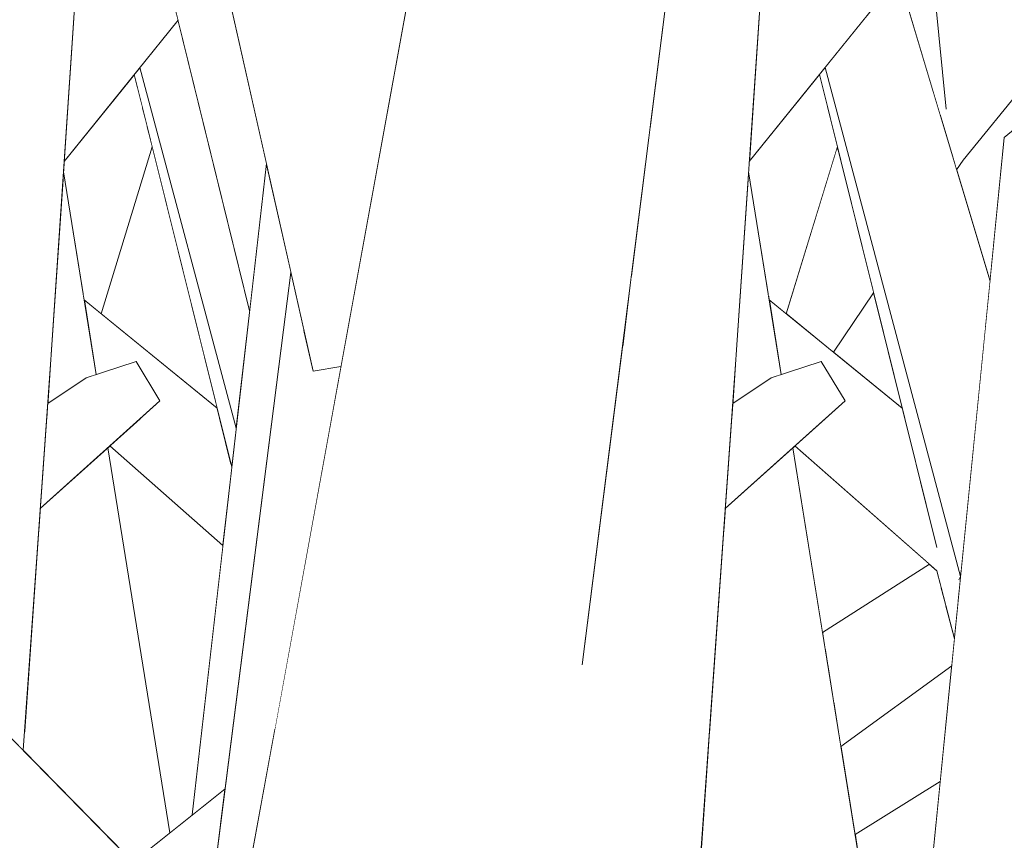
# Model space of a CAD drawing. Extents: x -289599 to -184549, y 66678 to 295474.
# Tile 478 of 656: x -250657 to -250590, y 71726 to 71781. Entities that reach past the tile are written whole.
import ezdxf

# ---------------------------------------------------------------- set-up
doc = ezdxf.new("R2010")
doc.units = 0
doc.header["$MEASUREMENT"] = 0
doc.linetypes.add('Wipeout_Contour', pattern=[1000, 0, -1000])
doc.layers.add('arch drzewa', color=8, linetype='Continuous')
doc.layers.add('Model drzwi', color=8, linetype='Continuous')
doc.layers.add('arch drzewa_Nr_Pióra__4', color=8, linetype='Continuous', lineweight=9)

msp = doc.modelspace()

# ---------------------------------------------------------------- wipeouts: each hides what was drawn before it
at = {"color": 254, "linetype": 'Wipeout_Contour', "lineweight": 0, "ltscale": 1278043.121115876}
msp.add_wipeout([(-250593.992, 71744.264), (-250595.03, 71744.013), (-250593.594, 71741.912), (-250593.444, 71743.421), (-250593.541, 71743.402)], dxfattribs=at).dxf.layer = 'arch drzewa'
at = {"color": 254, "linetype": 'Wipeout_Contour', "lineweight": 0, "ltscale": 2044876.740542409}
msp.add_wipeout([(-250593.693, 71771.093), (-250591.437, 71763.567), (-250590.471, 71773.265), (-250581.025, 71781.219), (-250578.743, 71781.645), (-250571.04, 71784.445), (-250572.052, 71797.794), (-250593.259, 71771.735)], dxfattribs=at).dxf.layer = 'Model drzwi'
at = {"color": 254, "linetype": 'Wipeout_Contour', "lineweight": 0, "ltscale": 766996.709269}
msp.add_wipeout([(-250651.469, 71761.376), (-250643.63, 71754.998), (-250648.007, 71772.645)], dxfattribs=at).dxf.layer = 'Model drzwi'
at = {"color": 254, "linetype": 'Wipeout_Contour', "lineweight": 0, "ltscale": 766855.716519}
msp.add_wipeout([(-250599.302, 71762.794), (-250602.016, 71758.779), (-250597.368, 71754.998)], dxfattribs=at).dxf.layer = 'Model drzwi'
at = {"color": 254, "linetype": 'Wipeout_Contour', "lineweight": 0, "ltscale": 1278292.405681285}
msp.add_wipeout([(-250650.874, 71752.444), (-250651.01, 71752.321), (-250646.83, 71726.303), (-250645.312, 71727.515), (-250643.24, 71745.727)], dxfattribs=at).dxf.layer = 'Model drzwi'
at = {"color": 254, "linetype": 'Wipeout_Contour', "lineweight": 0, "ltscale": 1022468.118280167}
msp.add_wipeout([(-250604.612, 71752.444), (-250604.748, 71752.321), (-250602.744, 71739.844), (-250595.527, 71744.45)], dxfattribs=at).dxf.layer = 'Model drzwi'
at = {"color": 254, "linetype": 'Wipeout_Contour', "lineweight": 0, "ltscale": 1022433.156071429}
msp.add_wipeout([(-250594.025, 71737.586), (-250601.507, 71732.146), (-250600.552, 71726.197), (-250594.802, 71729.779)], dxfattribs=at).dxf.layer = 'Model drzwi'

# ---------------------------------------------------------------- next in the draw order: wipeouts: each hides what was drawn before it
at = {"color": 254, "linetype": 'Wipeout_Contour', "lineweight": 0, "ltscale": 1278278.80977905}
msp.add_wipeout([(-250640.305, 71771.516), (-250645.312, 71727.515), (-250643.097, 71729.284), (-250639.149, 71760.285), (-250638.647, 71764.151)], dxfattribs=at).dxf.layer = 'arch drzewa'
at = {"color": 254, "linetype": 'Wipeout_Contour', "lineweight": 0, "ltscale": 1789338.41309891}
msp.add_wipeout([(-250606.352, 71762.307), (-250605.542, 71757.261), (-250602.846, 71758.138), (-250601.226, 71755.486), (-250602.533, 71754.312), (-250596.425, 71751.196), (-250597.368, 71754.998)], dxfattribs=at).dxf.layer = 'arch drzewa'
at = {"color": 254, "linetype": 'Wipeout_Contour', "lineweight": 0, "ltscale": 766824.663242}
msp.add_wipeout([(-250595.03, 71744.013), (-250593.844, 71739.404), (-250593.594, 71741.912)], dxfattribs=at).dxf.layer = 'arch drzewa'

# ---------------------------------------------------------------- next in the draw order: wipeouts: each hides what was drawn before it
at = {"color": 254, "linetype": 'Wipeout_Contour', "lineweight": 0, "ltscale": 1022675.093238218}
msp.add_wipeout([(-250645.433, 71794.286), (-250651.349, 71801.858), (-250641.437, 71761.568), (-250640.305, 71771.516)], dxfattribs=at).dxf.layer = 'arch drzewa'
at = {"color": 254, "linetype": 'Wipeout_Contour', "lineweight": 0, "ltscale": 1022474.41096464}
msp.add_wipeout([(-250597.613, 71784.168), (-250599.79, 71781.467), (-250591.755, 71760.376), (-250591.437, 71763.567)], dxfattribs=at).dxf.layer = 'arch drzewa'
at = {"color": 254, "linetype": 'Wipeout_Contour', "lineweight": 0, "ltscale": 1022500.122969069}
msp.add_wipeout([(-250602.115, 71774.136), (-250605.38, 71761.517), (-250605.208, 71761.376), (-250601.746, 71772.645)], dxfattribs=at).dxf.layer = 'arch drzewa'
at = {"color": 254, "linetype": 'Wipeout_Contour', "lineweight": 0, "ltscale": 1533683.651074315}
msp.add_wipeout([(-250602.533, 71754.312), (-250604.612, 71752.444), (-250595.03, 71744.013), (-250593.992, 71744.264), (-250595.036, 71745.597), (-250596.425, 71751.196)], dxfattribs=at).dxf.layer = 'arch drzewa'

# ---------------------------------------------------------------- next in the draw order: wipeouts: each hides what was drawn before it
at = {"color": 254, "linetype": 'Wipeout_Contour', "lineweight": 0, "ltscale": 1278128.79351591}
msp.add_wipeout([(-250606.386, 71762.514), (-250606.352, 71762.307), (-250605.38, 71761.517), (-250602.115, 71774.136), (-250602.426, 71775.387)], dxfattribs=at).dxf.layer = 'arch drzewa'

# ---------------------------------------------------------------- next in the draw order: wipeouts: each hides what was drawn before it
at = {"color": 254, "linetype": 'Wipeout_Contour', "lineweight": 0, "ltscale": 1278134.727629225}
msp.add_wipeout([(-250604.584, 71775.52), (-250606.398, 71762.594), (-250606.386, 71762.514), (-250602.426, 71775.387), (-250602.959, 71777.536)], dxfattribs=at).dxf.layer = 'arch drzewa'

# ---------------------------------------------------------------- next in the draw order: wipeouts: each hides what was drawn before it
at = {"color": 254, "linetype": 'Wipeout_Contour', "lineweight": 0, "ltscale": 1022472.928569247}
msp.add_wipeout([(-250599.79, 71781.467), (-250602.577, 71778.01), (-250593.418, 71743.679), (-250591.755, 71760.376)], dxfattribs=at).dxf.layer = 'arch drzewa'
at = {"color": 254, "linetype": 'Wipeout_Contour', "lineweight": 0, "ltscale": 1022514.589554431}
msp.add_wipeout([(-250607.741, 71770.954), (-250606.398, 71762.594), (-250604.584, 71775.52), (-250607.693, 71771.663)], dxfattribs=at).dxf.layer = 'arch drzewa'

# ---------------------------------------------------------------- next in the draw order: wipeouts: each hides what was drawn before it
at = {"color": 254, "linetype": 'Wipeout_Contour', "lineweight": 0, "ltscale": 1789298.598484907}
msp.add_wipeout([(-250602.577, 71778.01), (-250602.959, 71777.536), (-250595.036, 71745.597), (-250593.992, 71744.264), (-250593.541, 71743.402), (-250593.424, 71743.619), (-250593.418, 71743.679)], dxfattribs=at).dxf.layer = 'arch drzewa'
at = {"color": 254, "linetype": 'Wipeout_Contour', "lineweight": 0, "ltscale": 1278130.687625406}
msp.add_wipeout([(-250608.602, 71758.271), (-250608.812, 71755.311), (-250606.208, 71757.045), (-250605.542, 71757.261), (-250607.741, 71770.954)], dxfattribs=at).dxf.layer = 'arch drzewa'
at = {"color": 254, "linetype": 'Wipeout_Contour', "lineweight": 0, "ltscale": 1022370.792608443}
msp.add_wipeout([(-250593.005, 71690.074), (-250585.988, 71691.446), (-250584.93, 71693.01), (-250587.305, 71770.664)], dxfattribs=at).dxf.layer = 'arch drzewa'

# ---------------------------------------------------------------- next in the draw order: wipeouts: each hides what was drawn before it
at = {"color": 254, "linetype": 'Wipeout_Contour', "lineweight": 0, "ltscale": 1022497.68296026}
msp.add_wipeout([(-250607.689, 71771.73), (-250607.693, 71771.663), (-250582.041, 71803.485), (-250587.705, 71805.285)], dxfattribs=at).dxf.layer = 'arch drzewa'
at = {"color": 254, "linetype": 'Wipeout_Contour', "lineweight": 0, "ltscale": 1278078.11605131}
msp.add_wipeout([(-250609.314, 71748.219), (-250609.402, 71746.975), (-250600.063, 71711.097), (-250598.611, 71714.115), (-250604.748, 71752.321)], dxfattribs=at).dxf.layer = 'arch drzewa'
at = {"color": 254, "linetype": 'Wipeout_Contour', "lineweight": 0, "ltscale": 766824.153514}
msp.add_wipeout([(-250593.541, 71743.402), (-250593.444, 71743.421), (-250593.424, 71743.619)], dxfattribs=at).dxf.layer = 'arch drzewa'

# ---------------------------------------------------------------- next in the draw order: wipeouts: each hides what was drawn before it
at = {"color": 254, "linetype": 'Wipeout_Contour', "lineweight": 0, "ltscale": 766884.025556}
msp.add_wipeout([(-250607.689, 71771.73), (-250587.705, 71805.285), (-250607.042, 71781.259)], dxfattribs=at).dxf.layer = 'arch drzewa'
at = {"color": 254, "linetype": 'Wipeout_Contour', "lineweight": 0, "ltscale": 1022454.860699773}
msp.add_wipeout([(-250609.402, 71746.975), (-250610.367, 71733.365), (-250605.644, 71699.5), (-250600.063, 71711.097)], dxfattribs=at).dxf.layer = 'arch drzewa'

# ---------------------------------------------------------------- next in the draw order: wipeouts: each hides what was drawn before it
at = {"color": 254, "linetype": 'Wipeout_Contour', "lineweight": 0, "ltscale": 766816.017289}
msp.add_wipeout([(-250593.005, 71690.074), (-250587.305, 71770.664), (-250590.471, 71773.265)], dxfattribs=at).dxf.layer = 'arch drzewa'
at = {"color": 254, "linetype": 'Wipeout_Contour', "lineweight": 0, "ltscale": 1022453.391451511}
msp.add_wipeout([(-250610.367, 71733.365), (-250610.465, 71731.986), (-250605.694, 71699.396), (-250605.644, 71699.5)], dxfattribs=at).dxf.layer = 'arch drzewa'

# ---------------------------------------------------------------- next in the draw order: wipeouts: each hides what was drawn before it
at = {"color": 254, "linetype": 'Wipeout_Contour', "lineweight": 0, "ltscale": 2044769.370797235}
msp.add_wipeout([(-250598.455, 71693.095), (-250596.477, 71691.998), (-250595.893, 71693.199), (-250594.103, 71694.303), (-250594.078, 71692.727), (-250593.921, 71690.581), (-250593.005, 71690.074), (-250590.471, 71773.265)], dxfattribs=at).dxf.layer = 'arch drzewa'
at = {"color": 254, "linetype": 'Wipeout_Contour', "lineweight": 0, "ltscale": 1022451.763268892}
msp.add_wipeout([(-250610.465, 71731.986), (-250610.93, 71725.411), (-250607.469, 71695.707), (-250605.694, 71699.396)], dxfattribs=at).dxf.layer = 'arch drzewa'

# ---------------------------------------------------------------- next in the draw order: linework, layer by layer
at = {"layer": 'arch drzewa_Nr_Pióra__4', "linetype": 'Continuous'}
for q in [(-250593.479, 71743.911), (-250593.543, 71743.399)]:
    msp.add_line((-250593.424, 71743.619), q, dxfattribs=at)

# ---------------------------------------------------------------- next in the draw order: wipeouts: each hides what was drawn before it
at = {"color": 254, "linetype": 'Wipeout_Contour', "lineweight": 0, "ltscale": 1022442.227907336}
msp.add_wipeout([(-250581.025, 71781.219), (-250590.471, 71773.265), (-250587.305, 71770.664), (-250586.224, 71771.722)], dxfattribs=at).dxf.layer = 'arch drzewa'
at = {"color": 254, "linetype": 'Wipeout_Contour', "lineweight": 0, "ltscale": 766850.603115}
msp.add_wipeout([(-250593.985, 71772.066), (-250593.693, 71771.093), (-250593.259, 71771.735)], dxfattribs=at).dxf.layer = 'arch drzewa'
at = {"color": 254, "linetype": 'Wipeout_Contour', "lineweight": 0, "ltscale": 1022474.072174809}
msp.add_wipeout([(-250614.456, 71675.671), (-250608.602, 71758.271), (-250615.364, 71759.11), (-250616.402, 71670.222)], dxfattribs=at).dxf.layer = 'arch drzewa'
at = {"color": 254, "linetype": 'Wipeout_Contour', "lineweight": 0, "ltscale": 1278048.196573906}
msp.add_wipeout([(-250601.982, 71735.1), (-250601.507, 71732.146), (-250594.025, 71737.586), (-250593.844, 71739.404), (-250594.426, 71741.668)], dxfattribs=at).dxf.layer = 'arch drzewa'
at = {"color": 254, "linetype": 'Wipeout_Contour', "lineweight": 0, "ltscale": 1022425.424125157}
msp.add_wipeout([(-250600.552, 71726.197), (-250599.763, 71721.283), (-250595.309, 71724.689), (-250594.802, 71729.779)], dxfattribs=at).dxf.layer = 'arch drzewa'

# ---------------------------------------------------------------- next in the draw order: linework, layer by layer
at = {"layer": 'arch drzewa_Nr_Pióra__4', "linetype": 'Continuous'}
msp.add_line((-250600.552, 71726.197), (-250594.802, 71729.779), dxfattribs=at)

# ---------------------------------------------------------------- next in the draw order: wipeouts: each hides what was drawn before it
at = {"color": 254, "linetype": 'Wipeout_Contour', "lineweight": 0, "ltscale": 766935.915489}
msp.add_wipeout([(-250608.602, 71758.271), (-250601.869, 71857.504), (-250608.577, 71858.236)], dxfattribs=at).dxf.layer = 'arch drzewa'
at = {"color": 254, "linetype": 'Wipeout_Contour', "lineweight": 0, "ltscale": 1022439.790875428}
msp.add_wipeout([(-250574.063, 71808.064), (-250593.259, 71771.735), (-250572.052, 71797.794), (-250572.787, 71807.488)], dxfattribs=at).dxf.layer = 'arch drzewa'
at = {"color": 254, "linetype": 'Wipeout_Contour', "lineweight": 0, "ltscale": 2300471.277877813}
msp.add_wipeout([(-250615.364, 71759.11), (-250623.008, 71642.939), (-250620.571, 71643.297), (-250618.643, 71648.529), (-250617.702, 71650.321), (-250618.21, 71654.481), (-250618.646, 71663.572), (-250617.387, 71667.044), (-250616.402, 71670.222)], dxfattribs=at).dxf.layer = 'arch drzewa'
at = {"color": 254, "linetype": 'Wipeout_Contour', "lineweight": 0, "ltscale": 1022445.548740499}
msp.add_wipeout([(-250594.737, 71742.876), (-250602.389, 71737.632), (-250601.982, 71735.1), (-250594.426, 71741.668)], dxfattribs=at).dxf.layer = 'arch drzewa'

# ---------------------------------------------------------------- next in the draw order: wipeouts: each hides what was drawn before it
at = {"color": 254, "linetype": 'Wipeout_Contour', "lineweight": 0, "ltscale": 1789319.670210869}
msp.add_wipeout([(-250595.314, 71784.334), (-250594.399, 71775.226), (-250594.622, 71775.047), (-250594.793, 71774.761), (-250593.985, 71772.066), (-250593.259, 71771.735), (-250574.063, 71808.064)], dxfattribs=at).dxf.layer = 'arch drzewa'
at = {"color": 254, "linetype": 'Wipeout_Contour', "lineweight": 0, "ltscale": 1278114.972805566}
msp.add_wipeout([(-250601.795, 71772.484), (-250605.208, 71761.376), (-250602.016, 71758.779), (-250599.302, 71762.794), (-250601.707, 71772.487)], dxfattribs=at).dxf.layer = 'arch drzewa'
at = {"color": 254, "linetype": 'Wipeout_Contour', "lineweight": 0, "ltscale": 1533783.804623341}
msp.add_wipeout([(-250625.963, 71741.24), (-250629.37, 71740.648), (-250623.008, 71642.939), (-250615.364, 71759.11), (-250616.259, 71759.169), (-250618.964, 71737.737)], dxfattribs=at).dxf.layer = 'arch drzewa'
at = {"color": 254, "linetype": 'Wipeout_Contour', "lineweight": 0, "ltscale": 1278058.802595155}
msp.add_wipeout([(-250595.158, 71744.126), (-250602.562, 71738.713), (-250602.389, 71737.632), (-250594.737, 71742.876), (-250595.03, 71744.013)], dxfattribs=at).dxf.layer = 'arch drzewa'

# ---------------------------------------------------------------- next in the draw order: linework, layer by layer
at = {"layer": 'arch drzewa_Nr_Pióra__4', "linetype": 'Continuous'}
for p, q in [((-250593.259, 71771.735), (-250572.052, 71797.794)), ((-250590.471, 71773.265), (-250581.025, 71781.219)), ((-250593.693, 71771.093), (-250593.259, 71771.735)), ((-250602.016, 71758.779), (-250599.302, 71762.794)), ((-250601.507, 71732.146), (-250594.025, 71737.586))]:
    msp.add_line(p, q, dxfattribs=at)

# ---------------------------------------------------------------- next in the draw order: wipeouts: each hides what was drawn before it
at = {"color": 254, "linetype": 'Wipeout_Contour', "lineweight": 0, "ltscale": 1533834.617165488}
msp.add_wipeout([(-250614.294, 71774.735), (-250615.364, 71759.11), (-250608.602, 71758.271), (-250608.577, 71858.236), (-250613.544, 71785.683), (-250613.221, 71783.233)], dxfattribs=at).dxf.layer = 'arch drzewa'
at = {"color": 254, "linetype": 'Wipeout_Contour', "lineweight": 0, "ltscale": 1022485.352820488}
msp.add_wipeout([(-250595.554, 71786.723), (-250596.729, 71785.265), (-250594.622, 71775.047), (-250594.399, 71775.226)], dxfattribs=at).dxf.layer = 'arch drzewa'
at = {"color": 254, "linetype": 'Wipeout_Contour', "lineweight": 0, "ltscale": 766874.520922}
msp.add_wipeout([(-250601.746, 71772.645), (-250601.795, 71772.485), (-250601.707, 71772.491)], dxfattribs=at).dxf.layer = 'arch drzewa'
at = {"color": 254, "linetype": 'Wipeout_Contour', "lineweight": 0, "ltscale": 1022450.896134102}
msp.add_wipeout([(-250595.527, 71744.45), (-250602.744, 71739.844), (-250602.562, 71738.713), (-250595.158, 71744.126)], dxfattribs=at).dxf.layer = 'arch drzewa'
at = {"color": 254, "linetype": 'Wipeout_Contour', "lineweight": 0, "ltscale": 1022513.121016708}
msp.add_wipeout([(-250632.394, 71741.488), (-250641.806, 71641.646), (-250623.008, 71642.939), (-250629.37, 71740.648)], dxfattribs=at).dxf.layer = 'arch drzewa'

# ---------------------------------------------------------------- next in the draw order: linework, layer by layer
at = {"layer": 'arch drzewa_Nr_Pióra__4', "linetype": 'Continuous'}
for p, q in [((-250598.455, 71693.095), (-250590.471, 71773.265)), ((-250602.744, 71739.844), (-250595.527, 71744.45)), ((-250593.844, 71739.404), (-250595.03, 71744.013))]:
    msp.add_line(p, q, dxfattribs=at)

# ---------------------------------------------------------------- next in the draw order: wipeouts: each hides what was drawn before it
at = {"color": 254, "linetype": 'Wipeout_Contour', "lineweight": 0, "ltscale": 1022486.597232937}
msp.add_wipeout([(-250597.613, 71784.168), (-250594.793, 71774.761), (-250594.622, 71775.047), (-250596.729, 71785.265)], dxfattribs=at).dxf.layer = 'arch drzewa'
at = {"color": 254, "linetype": 'Wipeout_Contour', "lineweight": 0, "ltscale": 766906.241545}
msp.add_wipeout([(-250614.294, 71774.735), (-250615.636, 71764.105), (-250615.364, 71759.11)], dxfattribs=at).dxf.layer = 'arch drzewa'
at = {"color": 254, "linetype": 'Wipeout_Contour', "lineweight": 0, "ltscale": 766875.055432}
msp.add_wipeout([(-250601.707, 71772.491), (-250601.829, 71772.482), (-250601.707, 71772.487)], dxfattribs=at).dxf.layer = 'arch drzewa'
at = {"color": 254, "linetype": 'Wipeout_Contour', "lineweight": 0, "ltscale": 1022489.746555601}
msp.add_wipeout([(-250609.202, 71749.799), (-250609.314, 71748.219), (-250601.226, 71755.486), (-250602.846, 71758.138)], dxfattribs=at).dxf.layer = 'arch drzewa'
at = {"color": 254, "linetype": 'Wipeout_Contour', "lineweight": 0, "ltscale": 766909.067454}
msp.add_wipeout([(-250641.806, 71641.646), (-250632.394, 71741.488), (-250640.243, 71711.451)], dxfattribs=at).dxf.layer = 'arch drzewa'

# ---------------------------------------------------------------- next in the draw order: linework, layer by layer
at = {"layer": 'arch drzewa_Nr_Pióra__4', "linetype": 'Continuous'}
for p, q in [((-250607.693, 71771.663), (-250582.041, 71803.485)), ((-250594.395, 71775.188), (-250595.554, 71786.723)), ((-250591.437, 71763.567), (-250597.613, 71784.168)), ((-250605.208, 71761.376), (-250601.746, 71772.645)), ((-250601.707, 71772.491), (-250601.795, 71772.485))]:
    msp.add_line(p, q, dxfattribs=at)

# ---------------------------------------------------------------- next in the draw order: wipeouts: each hides what was drawn before it
at = {"color": 254, "linetype": 'Wipeout_Contour', "lineweight": 0, "ltscale": 766903.65816}
msp.add_wipeout([(-250615.636, 71764.105), (-250616.259, 71759.169), (-250615.364, 71759.11)], dxfattribs=at).dxf.layer = 'arch drzewa'
at = {"color": 254, "linetype": 'Wipeout_Contour', "lineweight": 0, "ltscale": 1278266.851706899}
msp.add_wipeout([(-250639.756, 71733.179), (-250635.269, 71757.812), (-250637.148, 71757.494), (-250637.77, 71760.258), (-250639.149, 71760.285)], dxfattribs=at).dxf.layer = 'arch drzewa'
at = {"color": 254, "linetype": 'Wipeout_Contour', "lineweight": 0, "ltscale": 766871.634366}
msp.add_wipeout([(-250608.956, 71753.272), (-250609.202, 71749.799), (-250602.846, 71758.138)], dxfattribs=at).dxf.layer = 'arch drzewa'

# ---------------------------------------------------------------- next in the draw order: linework, layer by layer
at = {"layer": 'arch drzewa_Nr_Pióra__4', "linetype": 'Continuous'}
for p, q in [((-250598.611, 71714.115), (-250604.748, 71752.321)), ((-250595.03, 71744.013), (-250604.612, 71752.444))]:
    msp.add_line(p, q, dxfattribs=at)

# ---------------------------------------------------------------- next in the draw order: wipeouts: each hides what was drawn before it
at = {"color": 254, "linetype": 'Wipeout_Contour', "lineweight": 0, "ltscale": 1022563.55547749}
msp.add_wipeout([(-250613.221, 71783.233), (-250630.31, 71785.034), (-250625.963, 71741.24), (-250618.964, 71737.737)], dxfattribs=at).dxf.layer = 'arch drzewa'
at = {"color": 254, "linetype": 'Wipeout_Contour', "lineweight": 0, "ltscale": 3067673.834574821}
msp.add_wipeout([(-250653.233, 71649.695), (-250654.305, 71641.279), (-250641.806, 71641.646), (-250640.243, 71711.451), (-250640.792, 71709.744), (-250643.977, 71710.008), (-250639.756, 71733.179), (-250639.149, 71760.285), (-250649.311, 71680.491), (-250643.922, 71671.668), (-250646.168, 71667.969), (-250652.652, 71648.565)], dxfattribs=at).dxf.layer = 'arch drzewa'
at = {"color": 254, "linetype": 'Wipeout_Contour', "lineweight": 0, "ltscale": 1022497.025842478}
msp.add_wipeout([(-250608.873, 71754.448), (-250608.956, 71753.272), (-250602.846, 71758.138), (-250606.208, 71757.045)], dxfattribs=at).dxf.layer = 'arch drzewa'

# ---------------------------------------------------------------- next in the draw order: linework, layer by layer
at = {"layer": 'arch drzewa_Nr_Pióra__4', "linetype": 'Continuous'}
for p, q in [((-250608.602, 71758.271), (-250601.869, 71857.504)), ((-250618.974, 71737.663), (-250613.221, 71783.233)), ((-250593.424, 71743.619), (-250602.577, 71778.01)), ((-250595.034, 71745.59), (-250602.959, 71777.536)), ((-250601.226, 71755.486), (-250602.846, 71758.138))]:
    msp.add_line(p, q, dxfattribs=at)

# ---------------------------------------------------------------- next in the draw order: wipeouts: each hides what was drawn before it
at = {"color": 254, "linetype": 'Wipeout_Contour', "lineweight": 0, "ltscale": 766969.001548}
msp.add_wipeout([(-250638.647, 71764.151), (-250639.149, 71760.285), (-250637.77, 71760.258)], dxfattribs=at).dxf.layer = 'arch drzewa'
at = {"color": 254, "linetype": 'Wipeout_Contour', "lineweight": 0, "ltscale": 766876.073674}
msp.add_wipeout([(-250608.873, 71754.448), (-250606.208, 71757.045), (-250608.812, 71755.311)], dxfattribs=at).dxf.layer = 'arch drzewa'
at = {"color": 254, "linetype": 'Wipeout_Contour', "lineweight": 0, "ltscale": 1278356.023383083}
msp.add_wipeout([(-250670.058, 71745.439), (-250672.049, 71744.53), (-250671.698, 71738.763), (-250650.387, 71723.462), (-250649.303, 71724.328)], dxfattribs=at).dxf.layer = 'arch drzewa'

# ---------------------------------------------------------------- next in the draw order: linework, layer by layer
at = {"layer": 'arch drzewa_Nr_Pióra__4', "linetype": 'Continuous'}
for p, q in [((-250605.542, 71757.261), (-250607.741, 71770.954)), ((-250597.368, 71754.998), (-250606.352, 71762.307)), ((-250614.456, 71675.658), (-250608.602, 71758.271)), ((-250602.846, 71758.138), (-250606.208, 71757.045)), ((-250608.812, 71755.311), (-250606.208, 71757.045)), ((-250609.314, 71748.219), (-250601.226, 71755.486))]:
    msp.add_line(p, q, dxfattribs=at)

# ---------------------------------------------------------------- next in the draw order: wipeouts: each hides what was drawn before it
at = {"color": 254, "linetype": 'Wipeout_Contour', "lineweight": 0, "ltscale": 1789645.202142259}
msp.add_wipeout([(-250650.387, 71723.462), (-250671.698, 71738.763), (-250671.555, 71736.414), (-250654.985, 71719.525), (-250649.298, 71719.124), (-250652.89, 71720.362), (-250653.389, 71721.066)], dxfattribs=at).dxf.layer = 'arch drzewa'

# ---------------------------------------------------------------- next in the draw order: wipeouts: each hides what was drawn before it
at = {"color": 254, "linetype": 'Wipeout_Contour', "lineweight": 0, "ltscale": 1278267.971065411}
msp.add_wipeout([(-250653.389, 71721.066), (-250652.89, 71720.362), (-250647.978, 71719.528), (-250643.808, 71723.7), (-250643.097, 71729.284)], dxfattribs=at).dxf.layer = 'arch drzewa'

# ---------------------------------------------------------------- next in the draw order: wipeouts: each hides what was drawn before it
at = {"color": 254, "linetype": 'Wipeout_Contour', "lineweight": 0, "ltscale": 1789510.124807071}
msp.add_wipeout([(-250630.31, 71785.034), (-250643.977, 71710.008), (-250640.792, 71709.744), (-250640.243, 71711.451), (-250632.394, 71741.488), (-250629.37, 71740.648), (-250625.963, 71741.24)], dxfattribs=at).dxf.layer = 'arch drzewa'

# ---------------------------------------------------------------- next in the draw order: wipeouts: each hides what was drawn before it
at = {"color": 254, "linetype": 'Wipeout_Contour', "lineweight": 0, "ltscale": 1022651.972839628}
msp.add_wipeout([(-250631.351, 71804.231), (-250647.138, 71801.858), (-250631.161, 71780.364), (-250630.31, 71785.034)], dxfattribs=at).dxf.layer = 'arch drzewa'

# ---------------------------------------------------------------- next in the draw order: wipeouts: each hides what was drawn before it
at = {"color": 254, "linetype": 'Wipeout_Contour', "lineweight": 0, "ltscale": 1022638.59997918}
msp.add_wipeout([(-250631.161, 71780.364), (-250647.138, 71801.858), (-250637.148, 71757.494), (-250635.269, 71757.812)], dxfattribs=at).dxf.layer = 'arch drzewa'

# ---------------------------------------------------------------- next in the draw order: linework, layer by layer
at = {"layer": 'arch drzewa_Nr_Pióra__4', "linetype": 'Continuous'}
for p, q in [((-250639.149, 71760.285), (-250638.647, 71764.151)), ((-250635.269, 71757.812), (-250637.148, 71757.494))]:
    msp.add_line(p, q, dxfattribs=at)

# ---------------------------------------------------------------- next in the draw order: wipeouts: each hides what was drawn before it
at = {"color": 254, "linetype": 'Wipeout_Contour', "lineweight": 0, "ltscale": 1789646.298429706}
msp.add_wipeout([(-250643.63, 71754.998), (-250652.614, 71762.307), (-250651.803, 71757.261), (-250649.108, 71758.138), (-250647.488, 71755.486), (-250648.794, 71754.312), (-250642.686, 71751.196)], dxfattribs=at).dxf.layer = 'arch drzewa'

# ---------------------------------------------------------------- next in the draw order: wipeouts: each hides what was drawn before it
at = {"color": 254, "linetype": 'Wipeout_Contour', "lineweight": 0, "ltscale": 1022676.055161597}
msp.add_wipeout([(-250651.642, 71761.517), (-250651.469, 71761.376), (-250648.007, 71772.645), (-250648.377, 71774.136)], dxfattribs=at).dxf.layer = 'arch drzewa'
at = {"color": 254, "linetype": 'Wipeout_Contour', "lineweight": 0, "ltscale": 1278300.345453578}
msp.add_wipeout([(-250650.874, 71752.444), (-250643.24, 71745.727), (-250642.639, 71751.006), (-250642.686, 71751.196), (-250648.794, 71754.312)], dxfattribs=at).dxf.layer = 'arch drzewa'

# ---------------------------------------------------------------- next in the draw order: wipeouts: each hides what was drawn before it
at = {"color": 254, "linetype": 'Wipeout_Contour', "lineweight": 0, "ltscale": 1278348.708916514}
msp.add_wipeout([(-250652.647, 71762.514), (-250652.614, 71762.307), (-250651.642, 71761.517), (-250648.377, 71774.136), (-250648.688, 71775.387)], dxfattribs=at).dxf.layer = 'arch drzewa'

# ---------------------------------------------------------------- next in the draw order: wipeouts: each hides what was drawn before it
at = {"color": 254, "linetype": 'Wipeout_Contour', "lineweight": 0, "ltscale": 1278354.64205092}
msp.add_wipeout([(-250650.846, 71775.52), (-250652.66, 71762.594), (-250652.647, 71762.514), (-250648.688, 71775.387), (-250649.221, 71777.536)], dxfattribs=at).dxf.layer = 'arch drzewa'

# ---------------------------------------------------------------- next in the draw order: wipeouts: each hides what was drawn before it
at = {"color": 254, "linetype": 'Wipeout_Contour', "lineweight": 0, "ltscale": 1022658.281677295}
msp.add_wipeout([(-250648.838, 71778.01), (-250642.339, 71753.647), (-250641.437, 71761.568), (-250646.267, 71781.2)], dxfattribs=at).dxf.layer = 'arch drzewa'
at = {"color": 254, "linetype": 'Wipeout_Contour', "lineweight": 0, "ltscale": 1022690.521327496}
msp.add_wipeout([(-250653.955, 71771.663), (-250654.003, 71770.954), (-250652.66, 71762.594), (-250650.846, 71775.52)], dxfattribs=at).dxf.layer = 'arch drzewa'

# ---------------------------------------------------------------- next in the draw order: wipeouts: each hides what was drawn before it
at = {"color": 254, "linetype": 'Wipeout_Contour', "lineweight": 0, "ltscale": 1022657.591747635}
msp.add_wipeout([(-250648.838, 71778.01), (-250649.221, 71777.536), (-250642.639, 71751.006), (-250642.339, 71753.647)], dxfattribs=at).dxf.layer = 'arch drzewa'
at = {"color": 254, "linetype": 'Wipeout_Contour', "lineweight": 0, "ltscale": 1278350.605280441}
msp.add_wipeout([(-250654.863, 71758.271), (-250655.073, 71755.311), (-250652.47, 71757.045), (-250651.803, 71757.261), (-250654.003, 71770.954)], dxfattribs=at).dxf.layer = 'arch drzewa'

# ---------------------------------------------------------------- next in the draw order: linework, layer by layer
at = {"layer": 'arch drzewa_Nr_Pióra__4', "linetype": 'Continuous'}
for p, q in [((-250643.977, 71710.008), (-250630.31, 71785.034)), ((-250645.312, 71727.515), (-250640.305, 71771.516))]:
    msp.add_line(p, q, dxfattribs=at)

# ---------------------------------------------------------------- next in the draw order: wipeouts: each hides what was drawn before it
at = {"color": 254, "linetype": 'Wipeout_Contour', "lineweight": 0, "ltscale": 1022689.418601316}
msp.add_wipeout([(-250653.955, 71771.663), (-250646.267, 71781.2), (-250646.864, 71783.628), (-250653.95, 71771.73)], dxfattribs=at).dxf.layer = 'arch drzewa'
at = {"color": 254, "linetype": 'Wipeout_Contour', "lineweight": 0, "ltscale": 1533966.463122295}
msp.add_wipeout([(-250655.664, 71746.975), (-250649.937, 71724.973), (-250649.303, 71724.328), (-250646.83, 71726.303), (-250651.01, 71752.321), (-250655.576, 71748.219)], dxfattribs=at).dxf.layer = 'arch drzewa'

# ---------------------------------------------------------------- next in the draw order: wipeouts: each hides what was drawn before it
at = {"color": 254, "linetype": 'Wipeout_Contour', "lineweight": 0, "ltscale": 1022695.619010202}
msp.add_wipeout([(-250653.95, 71771.73), (-250646.864, 71783.628), (-250647.925, 71787.941), (-250653.304, 71781.259)], dxfattribs=at).dxf.layer = 'arch drzewa'
at = {"color": 254, "linetype": 'Wipeout_Contour', "lineweight": 0, "ltscale": 1022652.261365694}
msp.add_wipeout([(-250655.664, 71746.975), (-250656.628, 71733.365), (-250656.371, 71731.517), (-250649.937, 71724.973)], dxfattribs=at).dxf.layer = 'arch drzewa'

# ---------------------------------------------------------------- next in the draw order: linework, layer by layer
at = {"layer": 'arch drzewa_Nr_Pióra__4', "linetype": 'Continuous'}
for p, q in [((-250641.437, 71761.568), (-250651.349, 71801.858)), ((-250637.148, 71757.494), (-250647.138, 71801.858)), ((-250653.407, 71721.051), (-250643.097, 71729.284))]:
    msp.add_line(p, q, dxfattribs=at)

# ---------------------------------------------------------------- next in the draw order: wipeouts: each hides what was drawn before it
at = {"color": 254, "linetype": 'Wipeout_Contour', "lineweight": 0, "ltscale": 1022657.261452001}
msp.add_wipeout([(-250656.628, 71733.365), (-250656.726, 71731.986), (-250656.708, 71731.86), (-250656.371, 71731.517)], dxfattribs=at).dxf.layer = 'arch drzewa'

# ---------------------------------------------------------------- next in the draw order: wipeouts: each hides what was drawn before it
at = {"color": 254, "linetype": 'Wipeout_Contour', "lineweight": 0, "ltscale": 766993.327081}
msp.add_wipeout([(-250656.733, 71731.886), (-250656.708, 71731.86), (-250656.726, 71731.986)], dxfattribs=at).dxf.layer = 'arch drzewa'

# ---------------------------------------------------------------- next in the draw order: wipeouts: each hides what was drawn before it
at = {"color": 254, "linetype": 'Wipeout_Contour', "lineweight": 0, "ltscale": 1022684.017607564}
msp.add_wipeout([(-250661.882, 71737.123), (-250656.733, 71731.886), (-250654.863, 71758.271), (-250661.625, 71759.11)], dxfattribs=at).dxf.layer = 'arch drzewa'

# ---------------------------------------------------------------- next in the draw order: linework, layer by layer
at = {"layer": 'arch drzewa_Nr_Pióra__4', "linetype": 'Continuous'}
msp.add_line((-250649.303, 71724.328), (-250670.069, 71745.45), dxfattribs=at)

# ---------------------------------------------------------------- next in the draw order: wipeouts: each hides what was drawn before it
at = {"color": 254, "linetype": 'Wipeout_Contour', "lineweight": 0, "ltscale": 767041.149748}
msp.add_wipeout([(-250654.863, 71758.271), (-250651.793, 71803.529), (-250654.849, 71815.046)], dxfattribs=at).dxf.layer = 'arch drzewa'

# ---------------------------------------------------------------- next in the draw order: linework, layer by layer
at = {"layer": 'arch drzewa_Nr_Pióra__4', "linetype": 'Continuous'}
for p, q in [((-250653.955, 71771.663), (-250646.267, 71781.2)), ((-250651.469, 71761.376), (-250648.007, 71772.645))]:
    msp.add_line(p, q, dxfattribs=at)

# ---------------------------------------------------------------- next in the draw order: wipeouts: each hides what was drawn before it
at = {"color": 254, "linetype": 'Wipeout_Contour', "lineweight": 0, "ltscale": 1789778.994136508}
msp.add_wipeout([(-250661.625, 71759.11), (-250654.863, 71758.271), (-250654.849, 71815.046), (-250657.191, 71823.871), (-250659.806, 71785.683), (-250659.483, 71783.233), (-250660.556, 71774.735)], dxfattribs=at).dxf.layer = 'arch drzewa'

# ---------------------------------------------------------------- next in the draw order: wipeouts: each hides what was drawn before it
at = {"color": 254, "linetype": 'Wipeout_Contour', "lineweight": 0, "ltscale": 1022665.681979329}
msp.add_wipeout([(-250655.464, 71749.799), (-250655.576, 71748.219), (-250647.488, 71755.486), (-250649.108, 71758.138)], dxfattribs=at).dxf.layer = 'arch drzewa'

# ---------------------------------------------------------------- next in the draw order: wipeouts: each hides what was drawn before it
at = {"color": 254, "linetype": 'Wipeout_Contour', "lineweight": 0, "ltscale": 767003.585867}
msp.add_wipeout([(-250655.218, 71753.272), (-250655.464, 71749.799), (-250649.108, 71758.138)], dxfattribs=at).dxf.layer = 'arch drzewa'

# ---------------------------------------------------------------- next in the draw order: linework, layer by layer
at = {"layer": 'arch drzewa_Nr_Pióra__4', "linetype": 'Continuous'}
for p, q in [((-250646.83, 71726.303), (-250651.01, 71752.321)), ((-250643.24, 71745.727), (-250650.874, 71752.444))]:
    msp.add_line(p, q, dxfattribs=at)

# ---------------------------------------------------------------- next in the draw order: wipeouts: each hides what was drawn before it
at = {"color": 254, "linetype": 'Wipeout_Contour', "lineweight": 0, "ltscale": 1022672.960727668}
msp.add_wipeout([(-250655.134, 71754.448), (-250655.218, 71753.272), (-250649.108, 71758.138), (-250652.47, 71757.045)], dxfattribs=at).dxf.layer = 'arch drzewa'

# ---------------------------------------------------------------- next in the draw order: linework, layer by layer
at = {"layer": 'arch drzewa_Nr_Pióra__4', "linetype": 'Continuous'}
for p, q in [((-250654.863, 71758.271), (-250651.793, 71803.53)), ((-250642.339, 71753.647), (-250648.838, 71778.01)), ((-250642.639, 71751.006), (-250649.221, 71777.536)), ((-250649.311, 71680.491), (-250639.149, 71760.285)), ((-250647.488, 71755.486), (-250649.108, 71758.138))]:
    msp.add_line(p, q, dxfattribs=at)

# ---------------------------------------------------------------- next in the draw order: wipeouts: each hides what was drawn before it
at = {"color": 254, "linetype": 'Wipeout_Contour', "lineweight": 0, "ltscale": 767008.02493}
msp.add_wipeout([(-250655.134, 71754.448), (-250652.47, 71757.045), (-250655.073, 71755.311)], dxfattribs=at).dxf.layer = 'arch drzewa'

# ---------------------------------------------------------------- next in the draw order: linework, layer by layer
at = {"layer": 'arch drzewa_Nr_Pióra__4', "linetype": 'Continuous'}
for p, q in [((-250651.803, 71757.261), (-250654.003, 71770.954)), ((-250643.63, 71754.998), (-250652.614, 71762.307)), ((-250656.733, 71731.886), (-250654.863, 71758.271)), ((-250649.108, 71758.138), (-250652.47, 71757.045)), ((-250655.073, 71755.311), (-250652.47, 71757.045)), ((-250655.576, 71748.219), (-250647.488, 71755.486))]:
    msp.add_line(p, q, dxfattribs=at)

doc.saveas('drawing.dxf')
